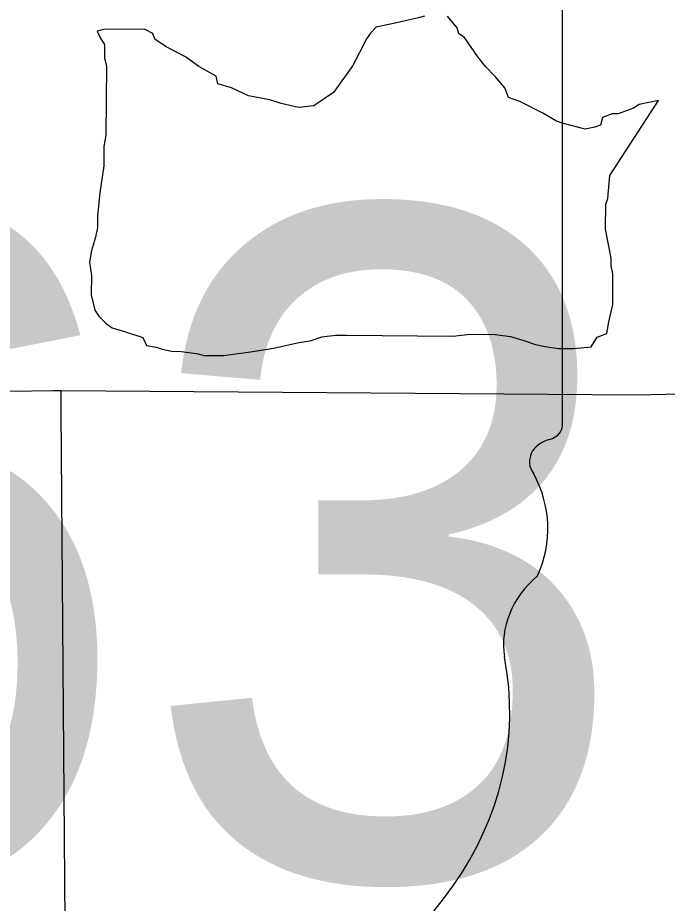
# Model space of a CAD drawing. Extents: x 0 to 34, y 0 to 22.
# Drawn here: x 3.7843 to 3.8484, y 18.3226 to 18.4099 of the extents above; entities that cross this region are included whole.
import ezdxf

# ---------------------------------------------------------------- set-up
doc = ezdxf.new("R2010")
doc.units = 0
for name, color, linetype in [('GM_X_County_Road', 7, 'Continuous'), ('GM_X_Minor_River', 7, 'Continuous'), ('GM_X_State_Route', 7, 'Continuous'), ('GM_X_State_Shield', 7, 'Continuous')]:
    doc.layers.add(name, color=color, linetype=linetype)

msp = doc.modelspace()

# ---------------------------------------------------------------- linework, layer by layer
at = {"layer": 'GM_X_County_Road'}
msp.add_lwpolyline([(3.789025, 18.316551), (3.7886, 18.371157), (3.788584, 18.373186)], dxfattribs=at)
at = {"layer": 'GM_X_Minor_River'}
for points in [[(3.824426, 18.410093), (3.823856, 18.409908), (3.821383, 18.409356), (3.81967, 18.40899), (3.819097, 18.408424), (3.818713, 18.407858), (3.817363, 18.405209), (3.815445, 18.402565), (3.813536, 18.401251), (3.812015, 18.401072), (3.81031, 18.401464), (3.809172, 18.401852), (3.807087, 18.402248), (3.805385, 18.40302), (3.804058, 18.403409), (3.803874, 18.40417), (3.802171, 18.405132), (3.80085, 18.406091), (3.798957, 18.407055), (3.797824, 18.407822), (3.797638, 18.408393), (3.796883, 18.408779), (3.792895, 18.408809), (3.792134, 18.408624), (3.792508, 18.407862), (3.792884, 18.40729), (3.792873, 18.40596), (3.793058, 18.4052), (3.793006, 18.398365), (3.792807, 18.397227), (3.792793, 18.395328), (3.792393, 18.392673), (3.792186, 18.390396), (3.792177, 18.389258), (3.79198, 18.388309), (3.79159, 18.386983), (3.791392, 18.385845), (3.791571, 18.384514), (3.791558, 18.382616), (3.791925, 18.381094), (3.7923, 18.380522), (3.793055, 18.379757), (3.793621, 18.379373), (3.794948, 18.378983), (3.796653, 18.378402), (3.797027, 18.377638), (3.797974, 18.377442), (3.798543, 18.377248), (3.799491, 18.377051), (3.80044, 18.377044), (3.801958, 18.376843), (3.802716, 18.376647), (3.804615, 18.376634), (3.807276, 18.376992), (3.809557, 18.377356), (3.812029, 18.377907), (3.81317, 18.378088), (3.814313, 18.37846), (3.815643, 18.37864), (3.816782, 18.378631), (3.827225, 18.378554), (3.828936, 18.378731), (3.831405, 18.378713), (3.832922, 18.378512), (3.834248, 18.378122), (3.835385, 18.377734), (3.836333, 18.377537), (3.837661, 18.377337), (3.83918, 18.377326), (3.84089, 18.377504), (3.841467, 18.378449), (3.842419, 18.378821), (3.842617, 18.379959), (3.84301, 18.381665), (3.843033, 18.384703), (3.842849, 18.385463), (3.842854, 18.386223), (3.842307, 18.389075), (3.842325, 18.391544), (3.842519, 18.392111), (3.842726, 18.394388), (3.84753, 18.401758)], [(3.841815, 18.399331), (3.841243, 18.399146), (3.840293, 18.398963), (3.838018, 18.39955), (3.83745, 18.399744), (3.836127, 18.400513), (3.833857, 18.401669), (3.832721, 18.402057), (3.832349, 18.403009), (3.831407, 18.404155), (3.830465, 18.405113), (3.829713, 18.406067), (3.828399, 18.407975), (3.827831, 18.40836), (3.827646, 18.40893), (3.826705, 18.410077)], [(3.84753, 18.401758), (3.845629, 18.401391), (3.845055, 18.401016), (3.843532, 18.400457), (3.842962, 18.400462), (3.84201, 18.40009), (3.841815, 18.399331)]]:
    msp.add_lwpolyline(points, dxfattribs=at)
at = {"layer": 'GM_X_State_Route'}
msp.add_lwpolyline([(3.691399, 18.367712), (3.700977, 18.368694), (3.71004, 18.369623), (3.736432, 18.371682), (3.742547, 18.371965), (3.759784, 18.37277), (3.787817, 18.373189), (3.788584, 18.373186), (3.845346, 18.372773), (3.867069, 18.373267), (3.881215, 18.374053), (3.890318, 18.374559), (3.913507, 18.376601), (3.927296, 18.378278), (3.939707, 18.379788), (3.951725, 18.381693), (3.975629, 18.385486)], dxfattribs=at)
at = {"layer": 'GM_X_State_Shield'}
for p, q in [((3.838054, 18.370023), (3.838054, 18.422366)), ((3.838038, 18.370036), (3.838054, 18.370023))]:
    msp.add_line(p, q, dxfattribs=at)
for centre, major_axis, start_param, end_param in [((3.836097, 18.369821), (0.001963, 0), 5.05454, 6.418171), ((3.83763, 18.36618), (0.002839, 0), 1.883978, 3.671073), ((3.819568, 18.359564), (0.017043, 0), 5.934695, 6.695948), ((3.844627, 18.348118), (0.0124, 0), 2.387724, 3.262537), ((3.789142, 18.34146), (0.043711, 0), 5.101752, 6.440018)]:
    msp.add_ellipse(centre, major_axis=major_axis, ratio=0.8, start_param=start_param, end_param=end_param, dxfattribs=at)

# ---------------------------------------------------------------- texts
msp.add_text('163', height=0.0659181, dxfattribs=at).set_placement((3.697996, 18.32516))

doc.saveas('drawing.dxf')
